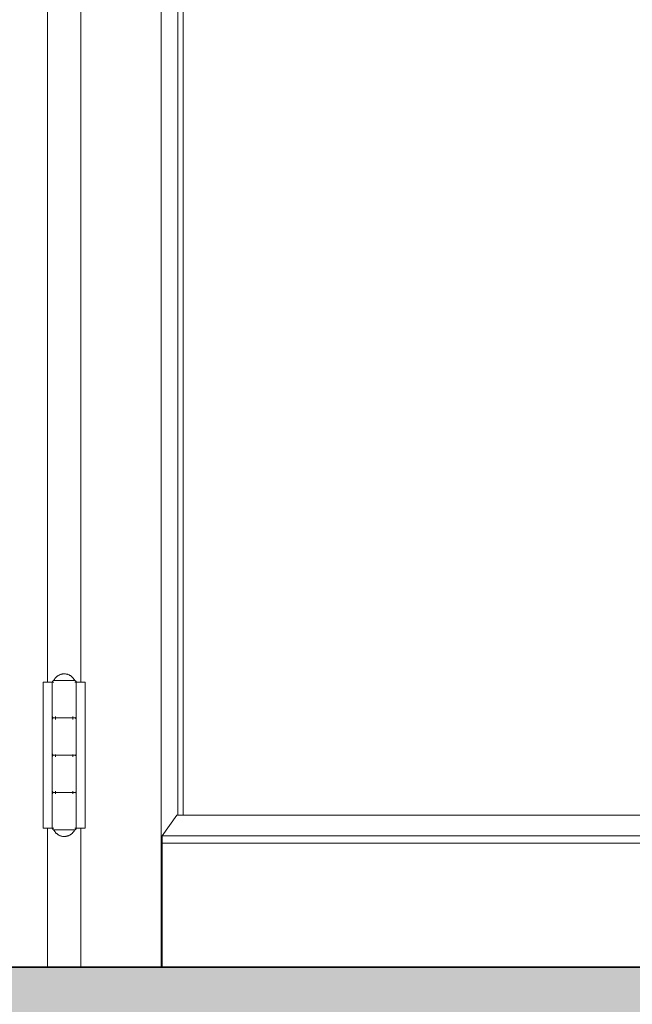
# Model space of a CAD drawing. Header units: inches. Extents: x 424 to 2043, y -237 to 445.
# Tile 862 of 965: x 880.212 to 880.623, y 224.672 to 225.332. Entities that reach past the tile are written whole.
import ezdxf

# ---------------------------------------------------------------- set-up
doc = ezdxf.new("R2010")
doc.units = ezdxf.units.IN
doc.header["$MEASUREMENT"] = 0
for name, color, linetype, lineweight in [('A-DOOR', 31, 'Continuous', 9), ('A-FLOR', 192, 'Continuous', 9), ('A-FLOR-PATT', 8, 'Continuous', 35)]:
    doc.layers.add(name, color=color, linetype=linetype, lineweight=lineweight)

# ---------------------------------------------------------------- blocks, each defined once
blk = doc.blocks.new('5-panel_Bi-fold_external_door_10806 - Type 1-V68-Section 1')
at = {"layer": 'A-DOOR'}
for p, q in [((-96.57938, 12.33857), (-96.57938, 9.6)), ((-96.56822, 12.26274), (-96.56822, 9.70176)), ((-96.56466, 12.26274), (-96.56466, 9.70176)), ((-96.65551, 9.79096), (-96.65551, 10.751)), ((-96.63312, 10.751), (-96.63312, 9.79096)), ((-96.65834, 9.79096), (-96.65407, 9.79096)), ((-96.65834, 9.69296), (-96.65834, 9.79096)), ((-96.65407, 9.79096), (-96.65231, 9.79096)), ((-96.65232, 9.79096), (-96.65232, 9.76796)), ((-96.65231, 9.79096), (-96.65133, 9.79096)), ((-96.65231, 9.69296), (-96.65231, 9.79096)), ((-96.64432, 9.79196), (-96.65038, 9.79196)), ((-96.63825, 9.79196), (-96.64432, 9.79196)), ((-96.6373, 9.79096), (-96.63632, 9.79096)), ((-96.63632, 9.76796), (-96.63632, 9.79096)), ((-96.63632, 9.79096), (-96.63456, 9.79096)), ((-96.63632, 9.79096), (-96.63632, 9.69296)), ((-96.63456, 9.79096), (-96.63029, 9.79096)), ((-96.63029, 9.79096), (-96.63029, 9.69296)), ((-96.64432, 9.76696), (-96.65038, 9.76696)), ((-96.65038, 9.76696), (-96.64432, 9.76696)), ((-96.65014, 9.76596), (-96.65014, 9.76796)), ((-96.64432, 9.76696), (-96.63825, 9.76696)), ((-96.63825, 9.76696), (-96.64432, 9.76696)), ((-96.63849, 9.76796), (-96.63849, 9.76596)), ((-96.65232, 9.76596), (-96.65232, 9.74296)), ((-96.63632, 9.74296), (-96.63632, 9.76596)), ((-96.65232, 9.74096), (-96.65232, 9.71796)), ((-96.64432, 9.74196), (-96.65038, 9.74196)), ((-96.65038, 9.74196), (-96.64432, 9.74196)), ((-96.65014, 9.74096), (-96.65014, 9.74245)), ((-96.64432, 9.74196), (-96.63825, 9.74196)), ((-96.63825, 9.74196), (-96.64432, 9.74196)), ((-96.63849, 9.74245), (-96.63849, 9.74096)), ((-96.63632, 9.71796), (-96.63632, 9.74096)), ((-96.65232, 9.71596), (-96.65232, 9.69296)), ((-96.64432, 9.71696), (-96.65038, 9.71696)), ((-96.65038, 9.71696), (-96.64432, 9.71696)), ((-96.65014, 9.71596), (-96.65014, 9.71796)), ((-96.64432, 9.71696), (-96.63825, 9.71696)), ((-96.63825, 9.71696), (-96.64432, 9.71696)), ((-96.63849, 9.71796), (-96.63849, 9.71596)), ((-96.63632, 9.69296), (-96.63632, 9.71596)), ((-96.57861, 9.68791), (-96.56882, 9.70176)), ((-96.56882, 9.70176), (-95.99305, 9.70176)), ((-96.65407, 9.69296), (-96.65834, 9.69296)), ((-96.65551, 9.6), (-96.65551, 9.69296)), ((-96.65231, 9.69296), (-96.65407, 9.69296)), ((-96.65133, 9.69296), (-96.65231, 9.69296)), ((-96.65038, 9.69196), (-96.64432, 9.69196)), ((-96.64432, 9.69196), (-96.63825, 9.69196)), ((-96.63632, 9.69296), (-96.6373, 9.69296)), ((-96.63456, 9.69296), (-96.63632, 9.69296)), ((-96.63029, 9.69296), (-96.63456, 9.69296)), ((-96.63312, 9.69296), (-96.63312, 9.6)), ((-96.57867, 9.68294), (-96.57861, 9.68791)), ((-96.57861, 9.68791), (-95.99305, 9.68791)), ((-96.57867, 9.6), (-96.57867, 9.68294)), ((-96.57867, 9.68294), (-95.99305, 9.68294))]:
    blk.add_line(p, q, dxfattribs=at)
at = {"layer": 'A-DOOR', "flags": 128}
for points in [[(-96.65132, 9.79196), (-96.65118, 9.79224), (-96.65104, 9.79251), (-96.65088, 9.79278), (-96.65072, 9.79304), (-96.65054, 9.79329), (-96.65036, 9.79353), (-96.65016, 9.79377), (-96.64996, 9.794), (-96.64974, 9.79422), (-96.64952, 9.79443), (-96.64929, 9.79464), (-96.64905, 9.79483), (-96.6488, 9.79502), (-96.64855, 9.79519), (-96.64829, 9.79536), (-96.64802, 9.79551), (-96.64775, 9.79565), (-96.64747, 9.79578), (-96.64719, 9.7959), (-96.6469, 9.79601), (-96.64661, 9.79611), (-96.64631, 9.7962), (-96.64601, 9.79627), (-96.64571, 9.79633), (-96.64541, 9.79638), (-96.6451, 9.79642), (-96.6448, 9.79645), (-96.64449, 9.79646), (-96.64432, 9.79646)], [(-96.64432, 9.79646), (-96.64401, 9.79645), (-96.6437, 9.79644), (-96.64339, 9.79641), (-96.64309, 9.79636), (-96.64279, 9.79631), (-96.64249, 9.79624), (-96.64219, 9.79616), (-96.6419, 9.79607), (-96.64161, 9.79597), (-96.64132, 9.79585), (-96.64104, 9.79573), (-96.64076, 9.79559), (-96.64049, 9.79544), (-96.64023, 9.79529), (-96.63997, 9.79512), (-96.63972, 9.79494), (-96.63948, 9.79475), (-96.63924, 9.79455), (-96.63901, 9.79434), (-96.6388, 9.79413), (-96.63859, 9.7939), (-96.63839, 9.79367), (-96.63819, 9.79343), (-96.63801, 9.79318), (-96.63784, 9.79292), (-96.63768, 9.79266), (-96.63753, 9.79239), (-96.63739, 9.79212), (-96.63732, 9.79196)], [(-96.65232, 9.79096), (-96.65231, 9.791), (-96.65231, 9.79104), (-96.65231, 9.79108), (-96.6523, 9.79112), (-96.6523, 9.79116), (-96.65229, 9.7912), (-96.65228, 9.79124), (-96.65226, 9.79128), (-96.65225, 9.79131), (-96.65224, 9.79135), (-96.65222, 9.79139), (-96.6522, 9.79142), (-96.65218, 9.79146), (-96.65216, 9.79149), (-96.65214, 9.79153), (-96.65212, 9.79156), (-96.65209, 9.79159), (-96.65207, 9.79162), (-96.65204, 9.79165), (-96.65201, 9.79168), (-96.65198, 9.79171), (-96.65195, 9.79173), (-96.65192, 9.79176), (-96.65189, 9.79178), (-96.65186, 9.7918), (-96.65182, 9.79182), (-96.65179, 9.79184), (-96.65175, 9.79186), (-96.65171, 9.79188), (-96.65168, 9.79189), (-96.65164, 9.79191), (-96.6516, 9.79192), (-96.65156, 9.79193), (-96.65152, 9.79194), (-96.65149, 9.79195), (-96.65145, 9.79195), (-96.65141, 9.79196), (-96.65137, 9.79196), (-96.65133, 9.79196), (-96.65132, 9.79196)], [(-96.64432, 9.79196), (-96.6446, 9.79196), (-96.64488, 9.79196), (-96.64515, 9.79196), (-96.64543, 9.79196), (-96.64571, 9.79196), (-96.64598, 9.79196), (-96.64625, 9.79196), (-96.64652, 9.79196), (-96.64678, 9.79196), (-96.64704, 9.79196), (-96.6473, 9.79196), (-96.64755, 9.79196), (-96.64779, 9.79196), (-96.64803, 9.79196), (-96.64827, 9.79196), (-96.6485, 9.79196), (-96.64872, 9.79196), (-96.64893, 9.79196), (-96.64914, 9.79196), (-96.64934, 9.79196), (-96.64953, 9.79196), (-96.64971, 9.79196), (-96.64988, 9.79196), (-96.65005, 9.79196), (-96.65021, 9.79196), (-96.65035, 9.79196), (-96.65049, 9.79196), (-96.65062, 9.79196), (-96.65073, 9.79196), (-96.65084, 9.79196), (-96.65094, 9.79196), (-96.65102, 9.79196), (-96.6511, 9.79196), (-96.65116, 9.79196), (-96.65121, 9.79196), (-96.65126, 9.79196), (-96.65129, 9.79196), (-96.65131, 9.79196), (-96.65132, 9.79196)], [(-96.65132, 9.79196), (-96.65131, 9.79196), (-96.65129, 9.79196), (-96.65127, 9.79196), (-96.65123, 9.79196), (-96.65118, 9.79196), (-96.65111, 9.79196), (-96.65104, 9.79196), (-96.65096, 9.79196), (-96.65087, 9.79196), (-96.65076, 9.79196), (-96.65065, 9.79196), (-96.65052, 9.79196), (-96.65039, 9.79196), (-96.65025, 9.79196), (-96.65009, 9.79196), (-96.64993, 9.79196), (-96.64976, 9.79196)], [(-96.63732, 9.79196), (-96.63732, 9.79196), (-96.63734, 9.79196), (-96.63737, 9.79196), (-96.63741, 9.79196), (-96.63746, 9.79196), (-96.63752, 9.79196), (-96.63759, 9.79196), (-96.63767, 9.79196), (-96.63776, 9.79196), (-96.63787, 9.79196), (-96.63798, 9.79196), (-96.63811, 9.79196), (-96.63824, 9.79196), (-96.63838, 9.79196), (-96.63854, 9.79196), (-96.6387, 9.79196), (-96.63887, 9.79196), (-96.63905, 9.79196), (-96.63924, 9.79196), (-96.63944, 9.79196), (-96.63964, 9.79196), (-96.63986, 9.79196), (-96.64007, 9.79196), (-96.6403, 9.79196), (-96.64053, 9.79196), (-96.64077, 9.79196), (-96.64102, 9.79196), (-96.64127, 9.79196), (-96.64152, 9.79196), (-96.64178, 9.79196), (-96.64204, 9.79196), (-96.64231, 9.79196), (-96.64258, 9.79196), (-96.64285, 9.79196), (-96.64313, 9.79196), (-96.6434, 9.79196), (-96.64368, 9.79196), (-96.64396, 9.79196), (-96.64424, 9.79196), (-96.64432, 9.79196)], [(-96.63875, 9.79196), (-96.63858, 9.79196), (-96.63843, 9.79196), (-96.63828, 9.79196), (-96.63814, 9.79196), (-96.63801, 9.79196), (-96.6379, 9.79196), (-96.63779, 9.79196), (-96.6377, 9.79196), (-96.63761, 9.79196), (-96.63753, 9.79196), (-96.63747, 9.79196), (-96.63742, 9.79196), (-96.63738, 9.79196), (-96.63734, 9.79196), (-96.63732, 9.79196), (-96.63732, 9.79196)], [(-96.63732, 9.79196), (-96.63728, 9.79196), (-96.63724, 9.79196), (-96.6372, 9.79195), (-96.63716, 9.79195), (-96.63712, 9.79194), (-96.63708, 9.79193), (-96.63704, 9.79192), (-96.637, 9.79191), (-96.63696, 9.7919), (-96.63693, 9.79188), (-96.63689, 9.79187), (-96.63685, 9.79185), (-96.63682, 9.79183), (-96.63678, 9.79181), (-96.63675, 9.79179), (-96.63672, 9.79176), (-96.63669, 9.79174), (-96.63666, 9.79171), (-96.63663, 9.79169), (-96.6366, 9.79166), (-96.63657, 9.79163), (-96.63654, 9.7916), (-96.63652, 9.79157), (-96.6365, 9.79153), (-96.63647, 9.7915), (-96.63645, 9.79147), (-96.63643, 9.79143), (-96.63642, 9.7914), (-96.6364, 9.79136), (-96.63638, 9.79132), (-96.63637, 9.79129), (-96.63636, 9.79125), (-96.63635, 9.79121), (-96.63634, 9.79117), (-96.63633, 9.79113), (-96.63632, 9.79109), (-96.63632, 9.79105), (-96.63632, 9.79101), (-96.63632, 9.79097), (-96.63632, 9.79096)], [(-96.65132, 9.76696), (-96.65136, 9.76696), (-96.6514, 9.76696), (-96.65144, 9.76697), (-96.65147, 9.76697), (-96.65151, 9.76698), (-96.65155, 9.76699), (-96.65159, 9.767), (-96.65163, 9.76701), (-96.65167, 9.76703), (-96.65171, 9.76704), (-96.65174, 9.76706), (-96.65178, 9.76707), (-96.65181, 9.76709), (-96.65185, 9.76711), (-96.65188, 9.76714), (-96.65191, 9.76716), (-96.65194, 9.76718), (-96.65198, 9.76721), (-96.652, 9.76724), (-96.65203, 9.76726), (-96.65206, 9.76729), (-96.65209, 9.76732), (-96.65211, 9.76736), (-96.65213, 9.76739), (-96.65216, 9.76742), (-96.65218, 9.76745), (-96.6522, 9.76749), (-96.65222, 9.76753), (-96.65223, 9.76756), (-96.65225, 9.7676), (-96.65226, 9.76764), (-96.65227, 9.76767), (-96.65228, 9.76771), (-96.65229, 9.76775), (-96.6523, 9.76779), (-96.65231, 9.76783), (-96.65231, 9.76787), (-96.65231, 9.76791), (-96.65232, 9.76795), (-96.65232, 9.76796)], [(-96.65232, 9.76596), (-96.65231, 9.766), (-96.65231, 9.76604), (-96.65231, 9.76608), (-96.6523, 9.76612), (-96.6523, 9.76616), (-96.65229, 9.7662), (-96.65228, 9.76624), (-96.65226, 9.76628), (-96.65225, 9.76631), (-96.65224, 9.76635), (-96.65222, 9.76639), (-96.6522, 9.76642), (-96.65218, 9.76646), (-96.65216, 9.76649), (-96.65214, 9.76653), (-96.65212, 9.76656), (-96.65209, 9.76659), (-96.65207, 9.76662), (-96.65204, 9.76665), (-96.65201, 9.76668), (-96.65198, 9.76671), (-96.65195, 9.76673), (-96.65192, 9.76676), (-96.65189, 9.76678), (-96.65186, 9.7668), (-96.65182, 9.76682), (-96.65179, 9.76684), (-96.65175, 9.76686), (-96.65171, 9.76688), (-96.65168, 9.76689), (-96.65164, 9.76691), (-96.6516, 9.76692), (-96.65156, 9.76693), (-96.65152, 9.76694), (-96.65149, 9.76695), (-96.65145, 9.76695), (-96.65141, 9.76696), (-96.65137, 9.76696), (-96.65133, 9.76696), (-96.65132, 9.76696)], [(-96.64432, 9.76696), (-96.6446, 9.76696), (-96.64488, 9.76696), (-96.64515, 9.76696), (-96.64543, 9.76696), (-96.64571, 9.76696), (-96.64598, 9.76696), (-96.64625, 9.76696), (-96.64652, 9.76696), (-96.64678, 9.76696), (-96.64704, 9.76696), (-96.6473, 9.76696), (-96.64755, 9.76696), (-96.64779, 9.76696), (-96.64803, 9.76696), (-96.64827, 9.76696), (-96.6485, 9.76696), (-96.64872, 9.76696), (-96.64893, 9.76696), (-96.64914, 9.76696), (-96.64934, 9.76696), (-96.64953, 9.76696), (-96.64971, 9.76696), (-96.64988, 9.76696), (-96.65005, 9.76696), (-96.65021, 9.76696), (-96.65035, 9.76696), (-96.65049, 9.76696), (-96.65062, 9.76696), (-96.65073, 9.76696), (-96.65084, 9.76696), (-96.65094, 9.76696), (-96.65102, 9.76696), (-96.6511, 9.76696), (-96.65116, 9.76696), (-96.65121, 9.76696), (-96.65126, 9.76696), (-96.65129, 9.76696), (-96.65131, 9.76696), (-96.65132, 9.76696)], [(-96.65132, 9.76696), (-96.65131, 9.76696), (-96.65129, 9.76696), (-96.65127, 9.76696), (-96.65123, 9.76696), (-96.65118, 9.76696), (-96.65111, 9.76696), (-96.65104, 9.76696), (-96.65096, 9.76696), (-96.65087, 9.76696), (-96.65076, 9.76696), (-96.65065, 9.76696), (-96.65052, 9.76696), (-96.65039, 9.76696), (-96.65025, 9.76696), (-96.65009, 9.76696), (-96.64993, 9.76696), (-96.64976, 9.76696), (-96.64958, 9.76696), (-96.64939, 9.76696), (-96.64919, 9.76696), (-96.64899, 9.76696), (-96.64878, 9.76696), (-96.64856, 9.76696), (-96.64833, 9.76696), (-96.6481, 9.76696), (-96.64786, 9.76696), (-96.64761, 9.76696), (-96.64737, 9.76696), (-96.64711, 9.76696), (-96.64685, 9.76696), (-96.64659, 9.76696), (-96.64632, 9.76696), (-96.64605, 9.76696), (-96.64578, 9.76696), (-96.64551, 9.76696), (-96.64523, 9.76696), (-96.64495, 9.76696), (-96.64467, 9.76696), (-96.64439, 9.76696), (-96.64432, 9.76696)], [(-96.64432, 9.76696), (-96.6446, 9.76696), (-96.64488, 9.76696), (-96.64515, 9.76696), (-96.64543, 9.76696), (-96.64571, 9.76696), (-96.64598, 9.76696), (-96.64625, 9.76696), (-96.64652, 9.76696), (-96.64678, 9.76696), (-96.64704, 9.76696), (-96.6473, 9.76696), (-96.64755, 9.76696), (-96.64779, 9.76696), (-96.64803, 9.76696), (-96.64827, 9.76696), (-96.6485, 9.76696), (-96.64872, 9.76696), (-96.64893, 9.76696), (-96.64914, 9.76696), (-96.64934, 9.76696), (-96.64953, 9.76696), (-96.64971, 9.76696), (-96.64988, 9.76696), (-96.65005, 9.76696), (-96.65021, 9.76696), (-96.65035, 9.76696), (-96.65049, 9.76696), (-96.65062, 9.76696), (-96.65073, 9.76696), (-96.65084, 9.76696), (-96.65094, 9.76696), (-96.65102, 9.76696), (-96.6511, 9.76696), (-96.65116, 9.76696), (-96.65121, 9.76696), (-96.65126, 9.76696), (-96.65129, 9.76696), (-96.65131, 9.76696), (-96.65132, 9.76696)], [(-96.65132, 9.76696), (-96.65131, 9.76696), (-96.65129, 9.76696), (-96.65127, 9.76696), (-96.65123, 9.76696), (-96.65118, 9.76696), (-96.65111, 9.76696), (-96.65104, 9.76696), (-96.65096, 9.76696), (-96.65087, 9.76696), (-96.65076, 9.76696), (-96.65065, 9.76696), (-96.65052, 9.76696), (-96.65039, 9.76696), (-96.65025, 9.76696), (-96.65009, 9.76696), (-96.64993, 9.76696), (-96.64976, 9.76696), (-96.64958, 9.76696), (-96.64939, 9.76696), (-96.64919, 9.76696), (-96.64899, 9.76696), (-96.64878, 9.76696), (-96.64856, 9.76696), (-96.64833, 9.76696), (-96.6481, 9.76696), (-96.64786, 9.76696), (-96.64761, 9.76696), (-96.64737, 9.76696), (-96.64711, 9.76696), (-96.64685, 9.76696), (-96.64659, 9.76696), (-96.64632, 9.76696), (-96.64605, 9.76696), (-96.64578, 9.76696), (-96.64551, 9.76696), (-96.64523, 9.76696), (-96.64495, 9.76696), (-96.64467, 9.76696), (-96.64439, 9.76696), (-96.64432, 9.76696)], [(-96.64432, 9.76696), (-96.64404, 9.76696), (-96.64376, 9.76696), (-96.64348, 9.76696), (-96.6432, 9.76696), (-96.64292, 9.76696), (-96.64265, 9.76696), (-96.64238, 9.76696), (-96.64211, 9.76696), (-96.64185, 9.76696), (-96.64159, 9.76696), (-96.64133, 9.76696), (-96.64108, 9.76696), (-96.64084, 9.76696), (-96.6406, 9.76696), (-96.64036, 9.76696), (-96.64014, 9.76696), (-96.63991, 9.76696), (-96.6397, 9.76696), (-96.63949, 9.76696), (-96.63929, 9.76696), (-96.6391, 9.76696), (-96.63892, 9.76696), (-96.63875, 9.76696), (-96.63858, 9.76696), (-96.63843, 9.76696), (-96.63828, 9.76696), (-96.63814, 9.76696), (-96.63801, 9.76696), (-96.6379, 9.76696), (-96.63779, 9.76696), (-96.6377, 9.76696), (-96.63761, 9.76696), (-96.63753, 9.76696), (-96.63747, 9.76696), (-96.63742, 9.76696), (-96.63738, 9.76696), (-96.63734, 9.76696), (-96.63732, 9.76696), (-96.63732, 9.76696)], [(-96.63732, 9.76696), (-96.63732, 9.76696), (-96.63734, 9.76696), (-96.63737, 9.76696), (-96.63741, 9.76696), (-96.63746, 9.76696), (-96.63752, 9.76696), (-96.63759, 9.76696), (-96.63767, 9.76696), (-96.63776, 9.76696), (-96.63787, 9.76696), (-96.63798, 9.76696), (-96.63811, 9.76696), (-96.63824, 9.76696), (-96.63838, 9.76696), (-96.63854, 9.76696), (-96.6387, 9.76696), (-96.63887, 9.76696), (-96.63905, 9.76696), (-96.63924, 9.76696), (-96.63944, 9.76696), (-96.63964, 9.76696), (-96.63986, 9.76696), (-96.64007, 9.76696), (-96.6403, 9.76696), (-96.64053, 9.76696), (-96.64077, 9.76696), (-96.64102, 9.76696), (-96.64127, 9.76696), (-96.64152, 9.76696), (-96.64178, 9.76696), (-96.64204, 9.76696), (-96.64231, 9.76696), (-96.64258, 9.76696), (-96.64285, 9.76696), (-96.64313, 9.76696), (-96.6434, 9.76696), (-96.64368, 9.76696), (-96.64396, 9.76696), (-96.64424, 9.76696), (-96.64432, 9.76696)], [(-96.64432, 9.76696), (-96.64404, 9.76696), (-96.64376, 9.76696), (-96.64348, 9.76696), (-96.6432, 9.76696), (-96.64292, 9.76696), (-96.64265, 9.76696), (-96.64238, 9.76696), (-96.64211, 9.76696), (-96.64185, 9.76696), (-96.64159, 9.76696), (-96.64133, 9.76696), (-96.64108, 9.76696), (-96.64084, 9.76696), (-96.6406, 9.76696), (-96.64036, 9.76696), (-96.64014, 9.76696), (-96.63991, 9.76696), (-96.6397, 9.76696), (-96.63949, 9.76696), (-96.63929, 9.76696), (-96.6391, 9.76696), (-96.63892, 9.76696), (-96.63875, 9.76696), (-96.63858, 9.76696), (-96.63843, 9.76696), (-96.63828, 9.76696), (-96.63814, 9.76696), (-96.63801, 9.76696), (-96.6379, 9.76696), (-96.63779, 9.76696), (-96.6377, 9.76696), (-96.63761, 9.76696), (-96.63753, 9.76696), (-96.63747, 9.76696), (-96.63742, 9.76696), (-96.63738, 9.76696), (-96.63734, 9.76696), (-96.63732, 9.76696), (-96.63732, 9.76696)], [(-96.63732, 9.76696), (-96.63732, 9.76696), (-96.63734, 9.76696), (-96.63737, 9.76696), (-96.63741, 9.76696), (-96.63746, 9.76696), (-96.63752, 9.76696), (-96.63759, 9.76696), (-96.63767, 9.76696), (-96.63776, 9.76696), (-96.63787, 9.76696), (-96.63798, 9.76696), (-96.63811, 9.76696), (-96.63824, 9.76696), (-96.63838, 9.76696), (-96.63854, 9.76696), (-96.6387, 9.76696), (-96.63887, 9.76696), (-96.63905, 9.76696), (-96.63924, 9.76696), (-96.63944, 9.76696), (-96.63964, 9.76696), (-96.63986, 9.76696), (-96.64007, 9.76696), (-96.6403, 9.76696), (-96.64053, 9.76696), (-96.64077, 9.76696), (-96.64102, 9.76696), (-96.64127, 9.76696), (-96.64152, 9.76696), (-96.64178, 9.76696), (-96.64204, 9.76696), (-96.64231, 9.76696), (-96.64258, 9.76696), (-96.64285, 9.76696), (-96.64313, 9.76696), (-96.6434, 9.76696), (-96.64368, 9.76696), (-96.64396, 9.76696), (-96.64424, 9.76696), (-96.64432, 9.76696)], [(-96.63632, 9.76796), (-96.63632, 9.76792), (-96.63632, 9.76788), (-96.63632, 9.76784), (-96.63633, 9.7678), (-96.63634, 9.76776), (-96.63634, 9.76772), (-96.63635, 9.76768), (-96.63637, 9.76765), (-96.63638, 9.76761), (-96.63639, 9.76757), (-96.63641, 9.76753), (-96.63643, 9.7675), (-96.63645, 9.76746), (-96.63647, 9.76743), (-96.63649, 9.7674), (-96.63651, 9.76736), (-96.63654, 9.76733), (-96.63656, 9.7673), (-96.63659, 9.76727), (-96.63662, 9.76724), (-96.63665, 9.76722), (-96.63668, 9.76719), (-96.63671, 9.76717), (-96.63674, 9.76714), (-96.63678, 9.76712), (-96.63681, 9.7671), (-96.63684, 9.76708), (-96.63688, 9.76706), (-96.63692, 9.76704), (-96.63695, 9.76703), (-96.63699, 9.76702), (-96.63703, 9.767), (-96.63707, 9.76699), (-96.63711, 9.76698), (-96.63715, 9.76698), (-96.63719, 9.76697), (-96.63722, 9.76697), (-96.63726, 9.76696), (-96.6373, 9.76696), (-96.63732, 9.76696)], [(-96.63732, 9.76696), (-96.63728, 9.76696), (-96.63724, 9.76696), (-96.6372, 9.76695), (-96.63716, 9.76695), (-96.63712, 9.76694), (-96.63708, 9.76693), (-96.63704, 9.76692), (-96.637, 9.76691), (-96.63696, 9.7669), (-96.63693, 9.76688), (-96.63689, 9.76687), (-96.63685, 9.76685), (-96.63682, 9.76683), (-96.63678, 9.76681), (-96.63675, 9.76679), (-96.63672, 9.76676), (-96.63669, 9.76674), (-96.63666, 9.76671), (-96.63663, 9.76669), (-96.6366, 9.76666), (-96.63657, 9.76663), (-96.63654, 9.7666), (-96.63652, 9.76657), (-96.6365, 9.76653), (-96.63647, 9.7665), (-96.63645, 9.76647), (-96.63643, 9.76643), (-96.63642, 9.7664), (-96.6364, 9.76636), (-96.63638, 9.76632), (-96.63637, 9.76629), (-96.63636, 9.76625), (-96.63635, 9.76621), (-96.63634, 9.76617), (-96.63633, 9.76613), (-96.63632, 9.76609), (-96.63632, 9.76605), (-96.63632, 9.76601), (-96.63632, 9.76597), (-96.63632, 9.76596)], [(-96.65132, 9.74196), (-96.65136, 9.74196), (-96.6514, 9.74196), (-96.65144, 9.74197), (-96.65147, 9.74197), (-96.65151, 9.74198), (-96.65155, 9.74199), (-96.65159, 9.742), (-96.65163, 9.74201), (-96.65167, 9.74203), (-96.65171, 9.74204), (-96.65174, 9.74206), (-96.65178, 9.74207), (-96.65181, 9.74209), (-96.65185, 9.74211), (-96.65188, 9.74214), (-96.65191, 9.74216), (-96.65194, 9.74218), (-96.65198, 9.74221), (-96.652, 9.74224), (-96.65203, 9.74226), (-96.65206, 9.74229), (-96.65209, 9.74232), (-96.65211, 9.74236), (-96.65213, 9.74239), (-96.65216, 9.74242), (-96.65218, 9.74245), (-96.6522, 9.74249), (-96.65222, 9.74253), (-96.65223, 9.74256), (-96.65225, 9.7426), (-96.65226, 9.74264), (-96.65227, 9.74267), (-96.65228, 9.74271), (-96.65229, 9.74275), (-96.6523, 9.74279), (-96.65231, 9.74283), (-96.65231, 9.74287), (-96.65231, 9.74291), (-96.65232, 9.74295), (-96.65232, 9.74296)], [(-96.65232, 9.74096), (-96.65231, 9.741), (-96.65231, 9.74104), (-96.65231, 9.74108), (-96.6523, 9.74112), (-96.6523, 9.74116), (-96.65229, 9.7412), (-96.65228, 9.74124), (-96.65226, 9.74128), (-96.65225, 9.74131), (-96.65224, 9.74135), (-96.65222, 9.74139), (-96.6522, 9.74142), (-96.65218, 9.74146), (-96.65216, 9.74149), (-96.65214, 9.74153), (-96.65212, 9.74156), (-96.65209, 9.74159), (-96.65207, 9.74162), (-96.65204, 9.74165), (-96.65201, 9.74168), (-96.65198, 9.74171), (-96.65195, 9.74173), (-96.65192, 9.74176), (-96.65189, 9.74178), (-96.65186, 9.7418), (-96.65182, 9.74182), (-96.65179, 9.74184), (-96.65175, 9.74186), (-96.65171, 9.74188), (-96.65168, 9.74189), (-96.65164, 9.74191), (-96.6516, 9.74192), (-96.65156, 9.74193), (-96.65152, 9.74194), (-96.65149, 9.74195), (-96.65145, 9.74195), (-96.65141, 9.74196), (-96.65137, 9.74196), (-96.65133, 9.74196), (-96.65132, 9.74196)], [(-96.64432, 9.74196), (-96.6446, 9.74196), (-96.64488, 9.74196), (-96.64515, 9.74196), (-96.64543, 9.74196), (-96.64571, 9.74196), (-96.64598, 9.74196), (-96.64625, 9.74196), (-96.64652, 9.74196), (-96.64678, 9.74196), (-96.64704, 9.74196), (-96.6473, 9.74196), (-96.64755, 9.74196), (-96.64779, 9.74196), (-96.64803, 9.74196), (-96.64827, 9.74196), (-96.6485, 9.74196), (-96.64872, 9.74196), (-96.64893, 9.74196), (-96.64914, 9.74196), (-96.64934, 9.74196), (-96.64953, 9.74196), (-96.64971, 9.74196), (-96.64988, 9.74196), (-96.65005, 9.74196), (-96.65021, 9.74196), (-96.65035, 9.74196), (-96.65049, 9.74196), (-96.65062, 9.74196), (-96.65073, 9.74196), (-96.65084, 9.74196), (-96.65094, 9.74196), (-96.65102, 9.74196), (-96.6511, 9.74196), (-96.65116, 9.74196), (-96.65121, 9.74196), (-96.65126, 9.74196), (-96.65129, 9.74196), (-96.65131, 9.74196), (-96.65132, 9.74196)], [(-96.65132, 9.74196), (-96.65131, 9.74196), (-96.65129, 9.74196), (-96.65127, 9.74196), (-96.65123, 9.74196), (-96.65118, 9.74196), (-96.65111, 9.74196), (-96.65104, 9.74196), (-96.65096, 9.74196), (-96.65087, 9.74196), (-96.65076, 9.74196), (-96.65065, 9.74196), (-96.65052, 9.74196), (-96.65039, 9.74196), (-96.65025, 9.74196), (-96.65009, 9.74196), (-96.64993, 9.74196), (-96.64976, 9.74196), (-96.64958, 9.74196), (-96.64939, 9.74196), (-96.64919, 9.74196), (-96.64899, 9.74196), (-96.64878, 9.74196), (-96.64856, 9.74196), (-96.64833, 9.74196), (-96.6481, 9.74196), (-96.64786, 9.74196), (-96.64761, 9.74196), (-96.64737, 9.74196), (-96.64711, 9.74196), (-96.64685, 9.74196), (-96.64659, 9.74196), (-96.64632, 9.74196), (-96.64605, 9.74196), (-96.64578, 9.74196), (-96.64551, 9.74196), (-96.64523, 9.74196), (-96.64495, 9.74196), (-96.64467, 9.74196), (-96.64439, 9.74196), (-96.64432, 9.74196)], [(-96.64432, 9.74196), (-96.6446, 9.74196), (-96.64488, 9.74196), (-96.64515, 9.74196), (-96.64543, 9.74196), (-96.64571, 9.74196), (-96.64598, 9.74196), (-96.64625, 9.74196), (-96.64652, 9.74196), (-96.64678, 9.74196), (-96.64704, 9.74196), (-96.6473, 9.74196), (-96.64755, 9.74196), (-96.64779, 9.74196), (-96.64803, 9.74196), (-96.64827, 9.74196), (-96.6485, 9.74196), (-96.64872, 9.74196), (-96.64893, 9.74196), (-96.64914, 9.74196), (-96.64934, 9.74196), (-96.64953, 9.74196), (-96.64971, 9.74196), (-96.64988, 9.74196), (-96.65005, 9.74196), (-96.65021, 9.74196), (-96.65035, 9.74196), (-96.65049, 9.74196), (-96.65062, 9.74196), (-96.65073, 9.74196), (-96.65084, 9.74196), (-96.65094, 9.74196), (-96.65102, 9.74196), (-96.6511, 9.74196), (-96.65116, 9.74196), (-96.65121, 9.74196), (-96.65126, 9.74196), (-96.65129, 9.74196), (-96.65131, 9.74196), (-96.65132, 9.74196)], [(-96.65132, 9.74196), (-96.65131, 9.74196), (-96.65129, 9.74196), (-96.65127, 9.74196), (-96.65123, 9.74196), (-96.65118, 9.74196), (-96.65111, 9.74196), (-96.65104, 9.74196), (-96.65096, 9.74196), (-96.65087, 9.74196), (-96.65076, 9.74196), (-96.65065, 9.74196), (-96.65052, 9.74196), (-96.65039, 9.74196), (-96.65025, 9.74196), (-96.65009, 9.74196), (-96.64993, 9.74196), (-96.64976, 9.74196), (-96.64958, 9.74196), (-96.64939, 9.74196), (-96.64919, 9.74196), (-96.64899, 9.74196), (-96.64878, 9.74196), (-96.64856, 9.74196), (-96.64833, 9.74196), (-96.6481, 9.74196), (-96.64786, 9.74196), (-96.64761, 9.74196), (-96.64737, 9.74196), (-96.64711, 9.74196), (-96.64685, 9.74196), (-96.64659, 9.74196), (-96.64632, 9.74196), (-96.64605, 9.74196), (-96.64578, 9.74196), (-96.64551, 9.74196), (-96.64523, 9.74196), (-96.64495, 9.74196), (-96.64467, 9.74196), (-96.64439, 9.74196), (-96.64432, 9.74196)], [(-96.64432, 9.74196), (-96.64404, 9.74196), (-96.64376, 9.74196), (-96.64348, 9.74196), (-96.6432, 9.74196), (-96.64292, 9.74196), (-96.64265, 9.74196), (-96.64238, 9.74196), (-96.64211, 9.74196), (-96.64185, 9.74196), (-96.64159, 9.74196), (-96.64133, 9.74196), (-96.64108, 9.74196), (-96.64084, 9.74196), (-96.6406, 9.74196), (-96.64036, 9.74196), (-96.64014, 9.74196), (-96.63991, 9.74196), (-96.6397, 9.74196), (-96.63949, 9.74196), (-96.63929, 9.74196), (-96.6391, 9.74196), (-96.63892, 9.74196), (-96.63875, 9.74196), (-96.63858, 9.74196), (-96.63843, 9.74196), (-96.63828, 9.74196), (-96.63814, 9.74196), (-96.63801, 9.74196), (-96.6379, 9.74196), (-96.63779, 9.74196), (-96.6377, 9.74196), (-96.63761, 9.74196), (-96.63753, 9.74196), (-96.63747, 9.74196), (-96.63742, 9.74196), (-96.63738, 9.74196), (-96.63734, 9.74196), (-96.63732, 9.74196), (-96.63732, 9.74196)], [(-96.63732, 9.74196), (-96.63732, 9.74196), (-96.63734, 9.74196), (-96.63737, 9.74196), (-96.63741, 9.74196), (-96.63746, 9.74196), (-96.63752, 9.74196), (-96.63759, 9.74196), (-96.63767, 9.74196), (-96.63776, 9.74196), (-96.63787, 9.74196), (-96.63798, 9.74196), (-96.63811, 9.74196), (-96.63824, 9.74196), (-96.63838, 9.74196), (-96.63854, 9.74196), (-96.6387, 9.74196), (-96.63887, 9.74196), (-96.63905, 9.74196), (-96.63924, 9.74196), (-96.63944, 9.74196), (-96.63964, 9.74196), (-96.63986, 9.74196), (-96.64007, 9.74196), (-96.6403, 9.74196), (-96.64053, 9.74196), (-96.64077, 9.74196), (-96.64102, 9.74196), (-96.64127, 9.74196), (-96.64152, 9.74196), (-96.64178, 9.74196), (-96.64204, 9.74196), (-96.64231, 9.74196), (-96.64258, 9.74196), (-96.64285, 9.74196), (-96.64313, 9.74196), (-96.6434, 9.74196), (-96.64368, 9.74196), (-96.64396, 9.74196), (-96.64424, 9.74196), (-96.64432, 9.74196)], [(-96.64432, 9.74196), (-96.64404, 9.74196), (-96.64376, 9.74196), (-96.64348, 9.74196), (-96.6432, 9.74196), (-96.64292, 9.74196), (-96.64265, 9.74196), (-96.64238, 9.74196), (-96.64211, 9.74196), (-96.64185, 9.74196), (-96.64159, 9.74196), (-96.64133, 9.74196), (-96.64108, 9.74196), (-96.64084, 9.74196), (-96.6406, 9.74196), (-96.64036, 9.74196), (-96.64014, 9.74196), (-96.63991, 9.74196), (-96.6397, 9.74196), (-96.63949, 9.74196), (-96.63929, 9.74196), (-96.6391, 9.74196), (-96.63892, 9.74196), (-96.63875, 9.74196), (-96.63858, 9.74196), (-96.63843, 9.74196), (-96.63828, 9.74196), (-96.63814, 9.74196), (-96.63801, 9.74196), (-96.6379, 9.74196), (-96.63779, 9.74196), (-96.6377, 9.74196), (-96.63761, 9.74196), (-96.63753, 9.74196), (-96.63747, 9.74196), (-96.63742, 9.74196), (-96.63738, 9.74196), (-96.63734, 9.74196), (-96.63732, 9.74196), (-96.63732, 9.74196)], [(-96.63732, 9.74196), (-96.63732, 9.74196), (-96.63734, 9.74196), (-96.63737, 9.74196), (-96.63741, 9.74196), (-96.63746, 9.74196), (-96.63752, 9.74196), (-96.63759, 9.74196), (-96.63767, 9.74196), (-96.63776, 9.74196), (-96.63787, 9.74196), (-96.63798, 9.74196), (-96.63811, 9.74196), (-96.63824, 9.74196), (-96.63838, 9.74196), (-96.63854, 9.74196), (-96.6387, 9.74196), (-96.63887, 9.74196), (-96.63905, 9.74196), (-96.63924, 9.74196), (-96.63944, 9.74196), (-96.63964, 9.74196), (-96.63986, 9.74196), (-96.64007, 9.74196), (-96.6403, 9.74196), (-96.64053, 9.74196), (-96.64077, 9.74196), (-96.64102, 9.74196), (-96.64127, 9.74196), (-96.64152, 9.74196), (-96.64178, 9.74196), (-96.64204, 9.74196), (-96.64231, 9.74196), (-96.64258, 9.74196), (-96.64285, 9.74196), (-96.64313, 9.74196), (-96.6434, 9.74196), (-96.64368, 9.74196), (-96.64396, 9.74196), (-96.64424, 9.74196), (-96.64432, 9.74196)], [(-96.63632, 9.74296), (-96.63632, 9.74292), (-96.63632, 9.74288), (-96.63632, 9.74284), (-96.63633, 9.7428), (-96.63634, 9.74276), (-96.63634, 9.74272), (-96.63635, 9.74268), (-96.63637, 9.74265), (-96.63638, 9.74261), (-96.63639, 9.74257), (-96.63641, 9.74253), (-96.63643, 9.7425), (-96.63645, 9.74246), (-96.63647, 9.74243), (-96.63649, 9.7424), (-96.63651, 9.74236), (-96.63654, 9.74233), (-96.63656, 9.7423), (-96.63659, 9.74227), (-96.63662, 9.74224), (-96.63665, 9.74222), (-96.63668, 9.74219), (-96.63671, 9.74217), (-96.63674, 9.74214), (-96.63678, 9.74212), (-96.63681, 9.7421), (-96.63684, 9.74208), (-96.63688, 9.74206), (-96.63692, 9.74204), (-96.63695, 9.74203), (-96.63699, 9.74202), (-96.63703, 9.742), (-96.63707, 9.74199), (-96.63711, 9.74198), (-96.63715, 9.74198), (-96.63719, 9.74197), (-96.63722, 9.74197), (-96.63726, 9.74196), (-96.6373, 9.74196), (-96.63732, 9.74196)], [(-96.63732, 9.74196), (-96.63728, 9.74196), (-96.63724, 9.74196), (-96.6372, 9.74195), (-96.63716, 9.74195), (-96.63712, 9.74194), (-96.63708, 9.74193), (-96.63704, 9.74192), (-96.637, 9.74191), (-96.63696, 9.7419), (-96.63693, 9.74188), (-96.63689, 9.74187), (-96.63685, 9.74185), (-96.63682, 9.74183), (-96.63678, 9.74181), (-96.63675, 9.74179), (-96.63672, 9.74176), (-96.63669, 9.74174), (-96.63666, 9.74171), (-96.63663, 9.74169), (-96.6366, 9.74166), (-96.63657, 9.74163), (-96.63654, 9.7416), (-96.63652, 9.74157), (-96.6365, 9.74153), (-96.63647, 9.7415), (-96.63645, 9.74147), (-96.63643, 9.74143), (-96.63642, 9.7414), (-96.6364, 9.74136), (-96.63638, 9.74132), (-96.63637, 9.74129), (-96.63636, 9.74125), (-96.63635, 9.74121), (-96.63634, 9.74117), (-96.63633, 9.74113), (-96.63632, 9.74109), (-96.63632, 9.74105), (-96.63632, 9.74101), (-96.63632, 9.74097), (-96.63632, 9.74096)], [(-96.65132, 9.71696), (-96.65136, 9.71696), (-96.6514, 9.71696), (-96.65144, 9.71697), (-96.65147, 9.71697), (-96.65151, 9.71698), (-96.65155, 9.71699), (-96.65159, 9.717), (-96.65163, 9.71701), (-96.65167, 9.71703), (-96.65171, 9.71704), (-96.65174, 9.71706), (-96.65178, 9.71707), (-96.65181, 9.71709), (-96.65185, 9.71711), (-96.65188, 9.71714), (-96.65191, 9.71716), (-96.65194, 9.71718), (-96.65198, 9.71721), (-96.652, 9.71724), (-96.65203, 9.71726), (-96.65206, 9.71729), (-96.65209, 9.71732), (-96.65211, 9.71736), (-96.65213, 9.71739), (-96.65216, 9.71742), (-96.65218, 9.71745), (-96.6522, 9.71749), (-96.65222, 9.71753), (-96.65223, 9.71756), (-96.65225, 9.7176), (-96.65226, 9.71764), (-96.65227, 9.71767), (-96.65228, 9.71771), (-96.65229, 9.71775), (-96.6523, 9.71779), (-96.65231, 9.71783), (-96.65231, 9.71787), (-96.65231, 9.71791), (-96.65232, 9.71795), (-96.65232, 9.71796)], [(-96.65232, 9.71596), (-96.65231, 9.716), (-96.65231, 9.71604), (-96.65231, 9.71608), (-96.6523, 9.71612), (-96.6523, 9.71616), (-96.65229, 9.7162), (-96.65228, 9.71624), (-96.65226, 9.71628), (-96.65225, 9.71631), (-96.65224, 9.71635), (-96.65222, 9.71639), (-96.6522, 9.71642), (-96.65218, 9.71646), (-96.65216, 9.71649), (-96.65214, 9.71653), (-96.65212, 9.71656), (-96.65209, 9.71659), (-96.65207, 9.71662), (-96.65204, 9.71665), (-96.65201, 9.71668), (-96.65198, 9.71671), (-96.65195, 9.71673), (-96.65192, 9.71676), (-96.65189, 9.71678), (-96.65186, 9.7168), (-96.65182, 9.71682), (-96.65179, 9.71684), (-96.65175, 9.71686), (-96.65171, 9.71688), (-96.65168, 9.71689), (-96.65164, 9.71691), (-96.6516, 9.71692), (-96.65156, 9.71693), (-96.65152, 9.71694), (-96.65149, 9.71695), (-96.65145, 9.71695), (-96.65141, 9.71696), (-96.65137, 9.71696), (-96.65133, 9.71696), (-96.65132, 9.71696)], [(-96.64432, 9.71696), (-96.6446, 9.71696), (-96.64488, 9.71696), (-96.64515, 9.71696), (-96.64543, 9.71696), (-96.64571, 9.71696), (-96.64598, 9.71696), (-96.64625, 9.71696), (-96.64652, 9.71696), (-96.64678, 9.71696), (-96.64704, 9.71696), (-96.6473, 9.71696), (-96.64755, 9.71696), (-96.64779, 9.71696), (-96.64803, 9.71696), (-96.64827, 9.71696), (-96.6485, 9.71696), (-96.64872, 9.71696), (-96.64893, 9.71696), (-96.64914, 9.71696), (-96.64934, 9.71696), (-96.64953, 9.71696), (-96.64971, 9.71696), (-96.64988, 9.71696), (-96.65005, 9.71696), (-96.65021, 9.71696), (-96.65035, 9.71696), (-96.65049, 9.71696), (-96.65062, 9.71696), (-96.65073, 9.71696), (-96.65084, 9.71696), (-96.65094, 9.71696), (-96.65102, 9.71696), (-96.6511, 9.71696), (-96.65116, 9.71696), (-96.65121, 9.71696), (-96.65126, 9.71696), (-96.65129, 9.71696), (-96.65131, 9.71696), (-96.65132, 9.71696)], [(-96.65132, 9.71696), (-96.65131, 9.71696), (-96.65129, 9.71696), (-96.65127, 9.71696), (-96.65123, 9.71696), (-96.65118, 9.71696), (-96.65111, 9.71696), (-96.65104, 9.71696), (-96.65096, 9.71696), (-96.65087, 9.71696), (-96.65076, 9.71696), (-96.65065, 9.71696), (-96.65052, 9.71696), (-96.65039, 9.71696), (-96.65025, 9.71696), (-96.65009, 9.71696), (-96.64993, 9.71696), (-96.64976, 9.71696), (-96.64958, 9.71696), (-96.64939, 9.71696), (-96.64919, 9.71696), (-96.64899, 9.71696), (-96.64878, 9.71696), (-96.64856, 9.71696), (-96.64833, 9.71696), (-96.6481, 9.71696), (-96.64786, 9.71696), (-96.64761, 9.71696), (-96.64737, 9.71696), (-96.64711, 9.71696), (-96.64685, 9.71696), (-96.64659, 9.71696), (-96.64632, 9.71696), (-96.64605, 9.71696), (-96.64578, 9.71696), (-96.64551, 9.71696), (-96.64523, 9.71696), (-96.64495, 9.71696), (-96.64467, 9.71696), (-96.64439, 9.71696), (-96.64432, 9.71696)], [(-96.64432, 9.71696), (-96.6446, 9.71696), (-96.64488, 9.71696), (-96.64515, 9.71696), (-96.64543, 9.71696), (-96.64571, 9.71696), (-96.64598, 9.71696), (-96.64625, 9.71696), (-96.64652, 9.71696), (-96.64678, 9.71696), (-96.64704, 9.71696), (-96.6473, 9.71696), (-96.64755, 9.71696), (-96.64779, 9.71696), (-96.64803, 9.71696), (-96.64827, 9.71696), (-96.6485, 9.71696), (-96.64872, 9.71696), (-96.64893, 9.71696), (-96.64914, 9.71696), (-96.64934, 9.71696), (-96.64953, 9.71696), (-96.64971, 9.71696), (-96.64988, 9.71696), (-96.65005, 9.71696), (-96.65021, 9.71696), (-96.65035, 9.71696), (-96.65049, 9.71696), (-96.65062, 9.71696), (-96.65073, 9.71696), (-96.65084, 9.71696), (-96.65094, 9.71696), (-96.65102, 9.71696), (-96.6511, 9.71696), (-96.65116, 9.71696), (-96.65121, 9.71696), (-96.65126, 9.71696), (-96.65129, 9.71696), (-96.65131, 9.71696), (-96.65132, 9.71696)], [(-96.65132, 9.71696), (-96.65131, 9.71696), (-96.65129, 9.71696), (-96.65127, 9.71696), (-96.65123, 9.71696), (-96.65118, 9.71696), (-96.65111, 9.71696), (-96.65104, 9.71696), (-96.65096, 9.71696), (-96.65087, 9.71696), (-96.65076, 9.71696), (-96.65065, 9.71696), (-96.65052, 9.71696), (-96.65039, 9.71696), (-96.65025, 9.71696), (-96.65009, 9.71696), (-96.64993, 9.71696), (-96.64976, 9.71696), (-96.64958, 9.71696), (-96.64939, 9.71696), (-96.64919, 9.71696), (-96.64899, 9.71696), (-96.64878, 9.71696), (-96.64856, 9.71696), (-96.64833, 9.71696), (-96.6481, 9.71696), (-96.64786, 9.71696), (-96.64761, 9.71696), (-96.64737, 9.71696), (-96.64711, 9.71696), (-96.64685, 9.71696), (-96.64659, 9.71696), (-96.64632, 9.71696), (-96.64605, 9.71696), (-96.64578, 9.71696), (-96.64551, 9.71696), (-96.64523, 9.71696), (-96.64495, 9.71696), (-96.64467, 9.71696), (-96.64439, 9.71696), (-96.64432, 9.71696)], [(-96.64432, 9.71696), (-96.64404, 9.71696), (-96.64376, 9.71696), (-96.64348, 9.71696), (-96.6432, 9.71696), (-96.64292, 9.71696), (-96.64265, 9.71696), (-96.64238, 9.71696), (-96.64211, 9.71696), (-96.64185, 9.71696), (-96.64159, 9.71696), (-96.64133, 9.71696), (-96.64108, 9.71696), (-96.64084, 9.71696), (-96.6406, 9.71696), (-96.64036, 9.71696), (-96.64014, 9.71696), (-96.63991, 9.71696), (-96.6397, 9.71696), (-96.63949, 9.71696), (-96.63929, 9.71696), (-96.6391, 9.71696), (-96.63892, 9.71696), (-96.63875, 9.71696), (-96.63858, 9.71696), (-96.63843, 9.71696), (-96.63828, 9.71696), (-96.63814, 9.71696), (-96.63801, 9.71696), (-96.6379, 9.71696), (-96.63779, 9.71696), (-96.6377, 9.71696), (-96.63761, 9.71696), (-96.63753, 9.71696), (-96.63747, 9.71696), (-96.63742, 9.71696), (-96.63738, 9.71696), (-96.63734, 9.71696), (-96.63732, 9.71696), (-96.63732, 9.71696)], [(-96.63732, 9.71696), (-96.63732, 9.71696), (-96.63734, 9.71696), (-96.63737, 9.71696), (-96.63741, 9.71696), (-96.63746, 9.71696), (-96.63752, 9.71696), (-96.63759, 9.71696), (-96.63767, 9.71696), (-96.63776, 9.71696), (-96.63787, 9.71696), (-96.63798, 9.71696), (-96.63811, 9.71696), (-96.63824, 9.71696), (-96.63838, 9.71696), (-96.63854, 9.71696), (-96.6387, 9.71696), (-96.63887, 9.71696), (-96.63905, 9.71696), (-96.63924, 9.71696), (-96.63944, 9.71696), (-96.63964, 9.71696), (-96.63986, 9.71696), (-96.64007, 9.71696), (-96.6403, 9.71696), (-96.64053, 9.71696), (-96.64077, 9.71696), (-96.64102, 9.71696), (-96.64127, 9.71696), (-96.64152, 9.71696), (-96.64178, 9.71696), (-96.64204, 9.71696), (-96.64231, 9.71696), (-96.64258, 9.71696), (-96.64285, 9.71696), (-96.64313, 9.71696), (-96.6434, 9.71696), (-96.64368, 9.71696), (-96.64396, 9.71696), (-96.64424, 9.71696), (-96.64432, 9.71696)], [(-96.64432, 9.71696), (-96.64404, 9.71696), (-96.64376, 9.71696), (-96.64348, 9.71696), (-96.6432, 9.71696), (-96.64292, 9.71696), (-96.64265, 9.71696), (-96.64238, 9.71696), (-96.64211, 9.71696), (-96.64185, 9.71696), (-96.64159, 9.71696), (-96.64133, 9.71696), (-96.64108, 9.71696), (-96.64084, 9.71696), (-96.6406, 9.71696), (-96.64036, 9.71696), (-96.64014, 9.71696), (-96.63991, 9.71696), (-96.6397, 9.71696), (-96.63949, 9.71696), (-96.63929, 9.71696), (-96.6391, 9.71696), (-96.63892, 9.71696), (-96.63875, 9.71696), (-96.63858, 9.71696), (-96.63843, 9.71696), (-96.63828, 9.71696), (-96.63814, 9.71696), (-96.63801, 9.71696), (-96.6379, 9.71696), (-96.63779, 9.71696), (-96.6377, 9.71696), (-96.63761, 9.71696), (-96.63753, 9.71696), (-96.63747, 9.71696), (-96.63742, 9.71696), (-96.63738, 9.71696), (-96.63734, 9.71696), (-96.63732, 9.71696), (-96.63732, 9.71696)], [(-96.63732, 9.71696), (-96.63732, 9.71696), (-96.63734, 9.71696), (-96.63737, 9.71696), (-96.63741, 9.71696), (-96.63746, 9.71696), (-96.63752, 9.71696), (-96.63759, 9.71696), (-96.63767, 9.71696), (-96.63776, 9.71696), (-96.63787, 9.71696), (-96.63798, 9.71696), (-96.63811, 9.71696), (-96.63824, 9.71696), (-96.63838, 9.71696), (-96.63854, 9.71696), (-96.6387, 9.71696), (-96.63887, 9.71696), (-96.63905, 9.71696), (-96.63924, 9.71696), (-96.63944, 9.71696), (-96.63964, 9.71696), (-96.63986, 9.71696), (-96.64007, 9.71696), (-96.6403, 9.71696), (-96.64053, 9.71696), (-96.64077, 9.71696), (-96.64102, 9.71696), (-96.64127, 9.71696), (-96.64152, 9.71696), (-96.64178, 9.71696), (-96.64204, 9.71696), (-96.64231, 9.71696), (-96.64258, 9.71696), (-96.64285, 9.71696), (-96.64313, 9.71696), (-96.6434, 9.71696), (-96.64368, 9.71696), (-96.64396, 9.71696), (-96.64424, 9.71696), (-96.64432, 9.71696)], [(-96.63632, 9.71796), (-96.63632, 9.71792), (-96.63632, 9.71788), (-96.63632, 9.71784), (-96.63633, 9.7178), (-96.63634, 9.71776), (-96.63634, 9.71772), (-96.63635, 9.71768), (-96.63637, 9.71765), (-96.63638, 9.71761), (-96.63639, 9.71757), (-96.63641, 9.71753), (-96.63643, 9.7175), (-96.63645, 9.71746), (-96.63647, 9.71743), (-96.63649, 9.7174), (-96.63651, 9.71736), (-96.63654, 9.71733), (-96.63656, 9.7173), (-96.63659, 9.71727), (-96.63662, 9.71724), (-96.63665, 9.71722), (-96.63668, 9.71719), (-96.63671, 9.71717), (-96.63674, 9.71714), (-96.63678, 9.71712), (-96.63681, 9.7171), (-96.63684, 9.71708), (-96.63688, 9.71706), (-96.63692, 9.71704), (-96.63695, 9.71703), (-96.63699, 9.71702), (-96.63703, 9.717), (-96.63707, 9.71699), (-96.63711, 9.71698), (-96.63715, 9.71698), (-96.63719, 9.71697), (-96.63722, 9.71697), (-96.63726, 9.71696), (-96.6373, 9.71696), (-96.63732, 9.71696)], [(-96.63732, 9.71696), (-96.63728, 9.71696), (-96.63724, 9.71696), (-96.6372, 9.71695), (-96.63716, 9.71695), (-96.63712, 9.71694), (-96.63708, 9.71693), (-96.63704, 9.71692), (-96.637, 9.71691), (-96.63696, 9.7169), (-96.63693, 9.71688), (-96.63689, 9.71687), (-96.63685, 9.71685), (-96.63682, 9.71683), (-96.63678, 9.71681), (-96.63675, 9.71679), (-96.63672, 9.71676), (-96.63669, 9.71674), (-96.63666, 9.71671), (-96.63663, 9.71669), (-96.6366, 9.71666), (-96.63657, 9.71663), (-96.63654, 9.7166), (-96.63652, 9.71657), (-96.6365, 9.71653), (-96.63647, 9.7165), (-96.63645, 9.71647), (-96.63643, 9.71643), (-96.63642, 9.7164), (-96.6364, 9.71636), (-96.63638, 9.71632), (-96.63637, 9.71629), (-96.63636, 9.71625), (-96.63635, 9.71621), (-96.63634, 9.71617), (-96.63633, 9.71613), (-96.63632, 9.71609), (-96.63632, 9.71605), (-96.63632, 9.71601), (-96.63632, 9.71597), (-96.63632, 9.71596)], [(-96.65132, 9.69196), (-96.65136, 9.69196), (-96.6514, 9.69196), (-96.65144, 9.69197), (-96.65147, 9.69197), (-96.65151, 9.69198), (-96.65155, 9.69199), (-96.65159, 9.692), (-96.65163, 9.69201), (-96.65167, 9.69203), (-96.65171, 9.69204), (-96.65174, 9.69206), (-96.65178, 9.69207), (-96.65181, 9.69209), (-96.65185, 9.69211), (-96.65188, 9.69214), (-96.65191, 9.69216), (-96.65194, 9.69218), (-96.65198, 9.69221), (-96.652, 9.69224), (-96.65203, 9.69226), (-96.65206, 9.69229), (-96.65209, 9.69232), (-96.65211, 9.69236), (-96.65213, 9.69239), (-96.65216, 9.69242), (-96.65218, 9.69245), (-96.6522, 9.69249), (-96.65222, 9.69253), (-96.65223, 9.69256), (-96.65225, 9.6926), (-96.65226, 9.69264), (-96.65227, 9.69267), (-96.65228, 9.69271), (-96.65229, 9.69275), (-96.6523, 9.69279), (-96.65231, 9.69283), (-96.65231, 9.69287), (-96.65231, 9.69291), (-96.65232, 9.69295), (-96.65232, 9.69296)], [(-96.64988, 9.69196), (-96.65005, 9.69196), (-96.65021, 9.69196), (-96.65035, 9.69196), (-96.65049, 9.69196), (-96.65062, 9.69196), (-96.65073, 9.69196), (-96.65084, 9.69196), (-96.65094, 9.69196), (-96.65102, 9.69196), (-96.6511, 9.69196), (-96.65116, 9.69196), (-96.65121, 9.69196), (-96.65126, 9.69196), (-96.65129, 9.69196), (-96.65131, 9.69196), (-96.65132, 9.69196)], [(-96.65132, 9.69196), (-96.65131, 9.69196), (-96.65129, 9.69196), (-96.65127, 9.69196), (-96.65123, 9.69196), (-96.65118, 9.69196), (-96.65111, 9.69196), (-96.65104, 9.69196), (-96.65096, 9.69196), (-96.65087, 9.69196), (-96.65076, 9.69196), (-96.65065, 9.69196), (-96.65052, 9.69196), (-96.65039, 9.69196), (-96.65025, 9.69196), (-96.65009, 9.69196), (-96.64993, 9.69196), (-96.64976, 9.69196), (-96.64958, 9.69196), (-96.64939, 9.69196), (-96.64919, 9.69196), (-96.64899, 9.69196), (-96.64878, 9.69196), (-96.64856, 9.69196), (-96.64833, 9.69196), (-96.6481, 9.69196), (-96.64786, 9.69196), (-96.64761, 9.69196), (-96.64737, 9.69196), (-96.64711, 9.69196), (-96.64685, 9.69196), (-96.64659, 9.69196), (-96.64632, 9.69196), (-96.64605, 9.69196), (-96.64578, 9.69196), (-96.64551, 9.69196), (-96.64523, 9.69196), (-96.64495, 9.69196), (-96.64467, 9.69196), (-96.64439, 9.69196), (-96.64432, 9.69196)], [(-96.64432, 9.68746), (-96.64462, 9.68747), (-96.64493, 9.68749), (-96.64524, 9.68752), (-96.64554, 9.68756), (-96.64584, 9.68761), (-96.64614, 9.68768), (-96.64644, 9.68776), (-96.64674, 9.68785), (-96.64703, 9.68795), (-96.64731, 9.68807), (-96.64759, 9.68819), (-96.64787, 9.68833), (-96.64814, 9.68848), (-96.6484, 9.68864), (-96.64866, 9.6888), (-96.64891, 9.68898), (-96.64915, 9.68917), (-96.64939, 9.68937), (-96.64962, 9.68958), (-96.64984, 9.68979), (-96.65005, 9.69002), (-96.65025, 9.69025), (-96.65044, 9.69049), (-96.65062, 9.69074), (-96.65079, 9.691), (-96.65095, 9.69126), (-96.6511, 9.69153), (-96.65124, 9.6918), (-96.65132, 9.69196)], [(-96.64432, 9.69196), (-96.64404, 9.69196), (-96.64376, 9.69196), (-96.64348, 9.69196), (-96.6432, 9.69196), (-96.64292, 9.69196), (-96.64265, 9.69196), (-96.64238, 9.69196), (-96.64211, 9.69196), (-96.64185, 9.69196), (-96.64159, 9.69196), (-96.64133, 9.69196), (-96.64108, 9.69196), (-96.64084, 9.69196), (-96.6406, 9.69196), (-96.64036, 9.69196), (-96.64014, 9.69196), (-96.63991, 9.69196), (-96.6397, 9.69196), (-96.63949, 9.69196), (-96.63929, 9.69196), (-96.6391, 9.69196), (-96.63892, 9.69196), (-96.63875, 9.69196), (-96.63858, 9.69196), (-96.63843, 9.69196), (-96.63828, 9.69196), (-96.63814, 9.69196), (-96.63801, 9.69196), (-96.6379, 9.69196), (-96.63779, 9.69196), (-96.6377, 9.69196), (-96.63761, 9.69196), (-96.63753, 9.69196), (-96.63747, 9.69196), (-96.63742, 9.69196), (-96.63738, 9.69196), (-96.63734, 9.69196), (-96.63732, 9.69196), (-96.63732, 9.69196)], [(-96.63732, 9.69196), (-96.63745, 9.69168), (-96.63759, 9.69141), (-96.63775, 9.69115), (-96.63791, 9.69089), (-96.63809, 9.69063), (-96.63828, 9.69039), (-96.63847, 9.69015), (-96.63868, 9.68992), (-96.63889, 9.6897), (-96.63911, 9.68949), (-96.63934, 9.68928), (-96.63958, 9.68909), (-96.63983, 9.6889), (-96.64008, 9.68873), (-96.64034, 9.68857), (-96.64061, 9.68841), (-96.64088, 9.68827), (-96.64116, 9.68814), (-96.64144, 9.68802), (-96.64173, 9.68791), (-96.64202, 9.68781), (-96.64232, 9.68772), (-96.64262, 9.68765), (-96.64292, 9.68759), (-96.64322, 9.68754), (-96.64353, 9.6875), (-96.64383, 9.68748), (-96.64414, 9.68746), (-96.64432, 9.68746)], [(-96.63732, 9.69196), (-96.63732, 9.69196), (-96.63734, 9.69196), (-96.63737, 9.69196), (-96.63741, 9.69196), (-96.63746, 9.69196), (-96.63752, 9.69196), (-96.63759, 9.69196), (-96.63767, 9.69196), (-96.63776, 9.69196), (-96.63787, 9.69196), (-96.63798, 9.69196), (-96.63811, 9.69196), (-96.63824, 9.69196), (-96.63838, 9.69196), (-96.63854, 9.69196), (-96.6387, 9.69196), (-96.63887, 9.69196)], [(-96.63632, 9.69296), (-96.63632, 9.69292), (-96.63632, 9.69288), (-96.63632, 9.69284), (-96.63633, 9.6928), (-96.63634, 9.69276), (-96.63634, 9.69272), (-96.63635, 9.69268), (-96.63637, 9.69265), (-96.63638, 9.69261), (-96.63639, 9.69257), (-96.63641, 9.69253), (-96.63643, 9.6925), (-96.63645, 9.69246), (-96.63647, 9.69243), (-96.63649, 9.6924), (-96.63651, 9.69236), (-96.63654, 9.69233), (-96.63656, 9.6923), (-96.63659, 9.69227), (-96.63662, 9.69224), (-96.63665, 9.69222), (-96.63668, 9.69219), (-96.63671, 9.69217), (-96.63674, 9.69214), (-96.63678, 9.69212), (-96.63681, 9.6921), (-96.63684, 9.69208), (-96.63688, 9.69206), (-96.63692, 9.69204), (-96.63695, 9.69203), (-96.63699, 9.69202), (-96.63703, 9.692), (-96.63707, 9.69199), (-96.63711, 9.69198), (-96.63715, 9.69198), (-96.63719, 9.69197), (-96.63722, 9.69197), (-96.63726, 9.69196), (-96.6373, 9.69196), (-96.63732, 9.69196)]]:
    blk.add_lwpolyline(points, dxfattribs=at)

msp = doc.modelspace()

# ---------------------------------------------------------------- hatches: boundary and pattern name
at = {"layer": 'A-FLOR-PATT', "lineweight": 9}
h = msp.add_hatch(dxfattribs=at)
h.set_pattern_fill('FP_2', color=256, style=0, pattern_type=2)
h.set_pattern_definition([(0, (853.73654, 227.41621), (0.406, 0.102), [0.034, -0.271, 0.034, -0.271, -1.626]), (0, (853.73654, 227.41621), (0.406, 0.102), [-0.61, 0.034, -0.576, 0.034, -0.271, -0.711]), (0, (853.73654, 227.41621), (0.406, 0.102), [-1.524, 0.034, -0.17, 0.034, -0.474]), (120, (853.88954, 227.46721), (-0.2913346, 0.3006063), [0.034, -0.271, 0.034, -0.271, -1.626]), (120, (853.88954, 227.46721), (-0.2913346, 0.3006063), [-0.61, 0.034, -0.576, 0.034, -0.271, -0.711]), (120, (853.88954, 227.46721), (-0.2913346, 0.3006063), [-1.524, 0.034, -0.17, 0.034, -0.474]), (240, (853.94054, 227.67021), (-0.1146654, -0.4026063), [0.034, -0.271, 0.034, -0.271, -1.626]), (240, (853.94054, 227.67021), (-0.1146654, -0.4026063), [-0.61, 0.034, -0.576, 0.034, -0.271, -0.711]), (240, (853.94054, 227.67021), (-0.1146654, -0.4026063), [-1.524, 0.034, -0.17, 0.034, -0.474])])
h.paths.add_polyline_path([(879.02891, 224.64721), (886.8354, 224.64721), (886.8354, 224.69721), (867.02615, 224.69721), (867.02615, 224.64721), (878.74352, 224.64721)], flags=0)

# ---------------------------------------------------------------- linework, layer by layer
at = {"layer": 'A-FLOR', "lineweight": 35}
msp.add_line((886.8354, 224.69721), (867.02615, 224.69721), dxfattribs=at)

# ---------------------------------------------------------------- block references
at = {"layer": 'A-DOOR'}
msp.add_blockref('5-panel_Bi-fold_external_door_10806 - Type 1-V68-Section 1', (976.88654, 215.09721), dxfattribs=at)

doc.saveas('drawing.dxf')
